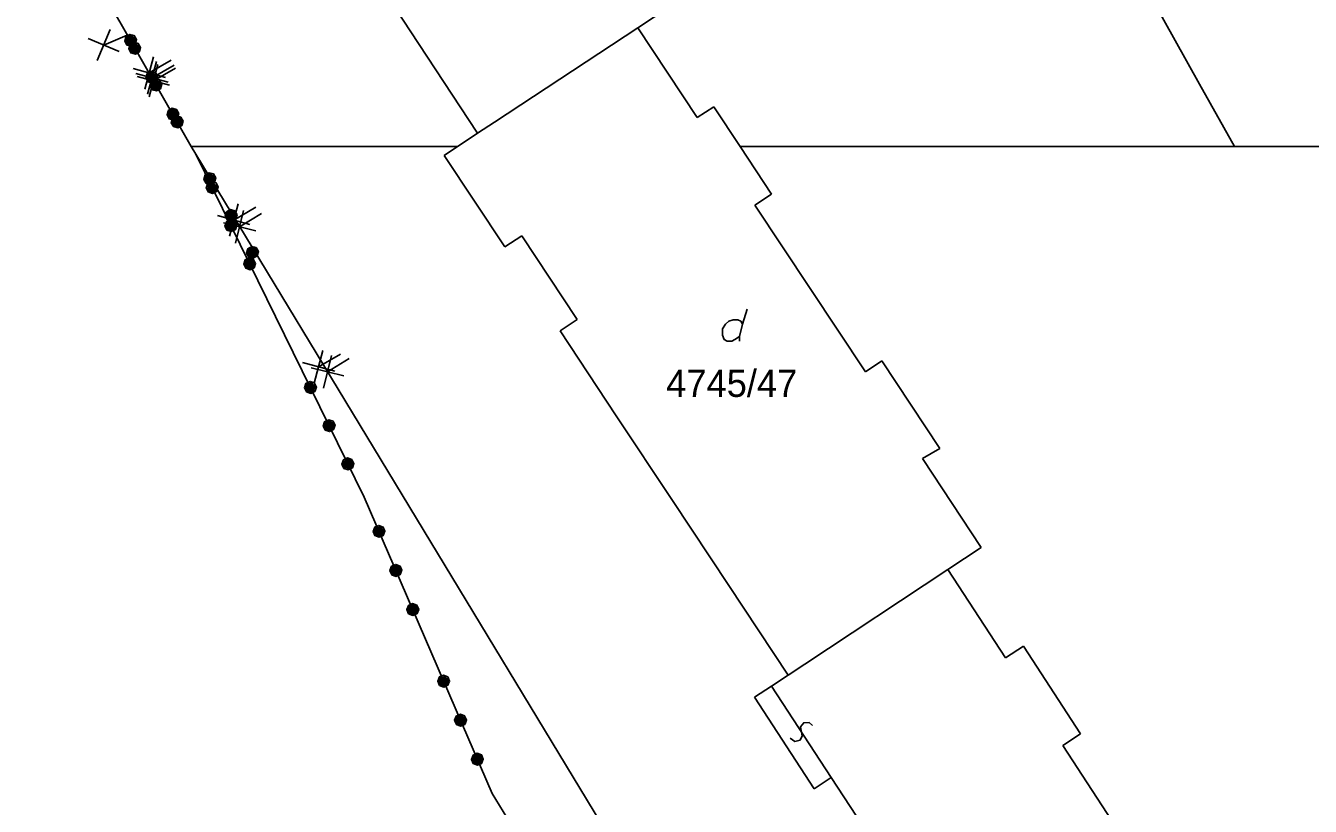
# Model space of a CAD drawing. Extents: x -266179 to -264727, y -1243225 to -1241702.
# Drawn here: x -265781.7 to -265705.9, y -1242038.9 to -1241992.9 of the extents above; entities that cross this region are included whole.
import ezdxf

# ---------------------------------------------------------------- set-up
doc = ezdxf.new("R2010")
doc.units = 0
for name, color, linetype in [('Vrstva 1', 7, 'Continuous'), ('Vrstva 19', 7, 'Continuous'), ('Vrstva 2', 7, 'Continuous'), ('Vrstva 21', 7, 'Continuous')]:
    doc.layers.add(name, color=color, linetype=linetype)

msp = doc.modelspace()

# ---------------------------------------------------------------- linework, layer by layer
at = {"layer": 'Vrstva 1'}
for p, q in [((-265712.44, -1241996.32), (-265725.33, -1241973.31)), ((-265771.92, -1242000), (-265781.69, -1241982.93)), ((-265758.52, -1241993.92), (-265761.82, -1241988.9)), ((-265743.61, -1241991.7), (-265745.58, -1241993)), ((-265754.03, -1241998.56), (-265745.58, -1241993)), ((-265745.58, -1241993), (-265742.08, -1241998.29)), ((-265755.03, -1241999.22), (-265758.52, -1241993.92)), ((-265710.38, -1242000), (-265712.44, -1241996.32)), ((-265742.08, -1241998.29), (-265741.1, -1241997.65)), ((-265741.1, -1241997.65), (-265739.54, -1242000)), ((-265755.03, -1241999.22), (-265754.03, -1241998.56)), ((-265756, -1241999.86), (-265755.03, -1241999.22)), ((-265756.21, -1242000), (-265771.92, -1242000)), ((-265771.66, -1242000.45), (-265771.92, -1242000)), ((-265761.72, -1242020.68), (-265771.66, -1242000.45)), ((-265771.66, -1242000.45), (-265733.03, -1242064.16)), ((-265757, -1242000.52), (-265756.21, -1242000)), ((-265756.21, -1242000), (-265756, -1241999.86)), ((-265739.54, -1242000), (-265737.69, -1242002.8)), ((-265710.38, -1242000), (-265739.54, -1242000)), ((-265699.73, -1242000), (-265710.38, -1242000)), ((-265753.43, -1242005.92), (-265757, -1242000.52)), ((-265737.69, -1242002.8), (-265738.67, -1242003.45)), ((-265738.67, -1242003.45), (-265732.16, -1242013.29)), ((-265752.43, -1242005.26), (-265753.43, -1242005.92)), ((-265749.16, -1242010.2), (-265752.43, -1242005.26)), ((-265739.41, -1242010.48), (-265739.14, -1242009.58)), ((-265750.16, -1242010.86), (-265749.16, -1242010.2)), ((-265746.85, -1242015.87), (-265750.16, -1242010.86)), ((-265732.16, -1242013.29), (-265731.18, -1242012.64)), ((-265731.18, -1242012.64), (-265727.77, -1242017.8)), ((-265743.53, -1242020.87), (-265746.85, -1242015.87)), ((-265727.77, -1242017.8), (-265728.78, -1242018.39)), ((-265728.78, -1242018.39), (-265725.32, -1242023.63)), ((-265754.18, -1242038.14), (-265761.72, -1242020.68)), ((-265740.22, -1242025.87), (-265743.53, -1242020.87)), ((-265725.32, -1242023.63), (-265727.29, -1242024.93)), ((-265735.72, -1242030.51), (-265727.29, -1242024.93)), ((-265727.29, -1242024.93), (-265723.89, -1242030.14)), ((-265736.72, -1242031.17), (-265740.22, -1242025.87)), ((-265723.89, -1242030.14), (-265722.84, -1242029.46)), ((-265722.84, -1242029.46), (-265719.46, -1242034.63)), ((-265736.72, -1242031.17), (-265735.72, -1242030.51)), ((-265737.69, -1242031.81), (-265736.72, -1242031.17)), ((-265738.69, -1242032.47), (-265737.69, -1242031.81)), ((-265735.17, -1242037.86), (-265738.69, -1242032.47)), ((-265719.46, -1242034.63), (-265720.51, -1242035.32)), ((-265720.51, -1242035.32), (-265714.05, -1242045.2)), ((-265734.17, -1242037.2), (-265735.17, -1242037.86)), ((-265730.93, -1242042.16), (-265734.17, -1242037.2)), ((-265724.93, -1242085.65), (-265754.18, -1242038.14))]:
    msp.add_line(p, q, dxfattribs=at)
msp.add_lwpolyline([(-265739.59, -1242011.47), (-265739.59, -1242011.2), (-265739.41, -1242010.48), (-265739.5, -1242010.3), (-265739.68, -1242010.21), (-265739.95, -1242010.21), (-265740.22, -1242010.3), (-265740.4, -1242010.48), (-265740.58, -1242010.75), (-265740.58, -1242011.11), (-265740.49, -1242011.38), (-265740.31, -1242011.47), (-265740.04, -1242011.47), (-265739.86, -1242011.38), (-265739.59, -1242011.2)], dxfattribs=at)
at = {"layer": 'Vrstva 19'}
for p, q in [((-265771.92, -1242000), (-265781.69, -1241982.93)), ((-265771.66, -1242000.45), (-265771.92, -1242000)), ((-265761.72, -1242020.68), (-265771.66, -1242000.45)), ((-265754.18, -1242038.14), (-265761.72, -1242020.68)), ((-265724.93, -1242085.65), (-265754.18, -1242038.14))]:
    msp.add_line(p, q, dxfattribs=at)
for points in [[(-265775.85, -1241993.78), (-265775.779, -1241993.521), (-265775.545, -1241993.387), (-265775.286, -1241993.457), (-265775.151, -1241993.692), (-265775.222, -1241993.951), (-265775.456, -1241994.085), (-265775.715, -1241994.015), (-265775.85, -1241993.78), (-265775.795, -1241993.795), (-265775.676, -1241994.004), (-265775.576, -1241994.016), (-265775.765, -1241993.686), (-265775.736, -1241993.577), (-265775.477, -1241994.028), (-265775.408, -1241993.988), (-265775.666, -1241993.537), (-265775.597, -1241993.497), (-265775.338, -1241993.949), (-265775.264, -1241993.918), (-265775.522, -1241993.466), (-265775.433, -1241993.461), (-265775.229, -1241993.817), (-265775.185, -1241993.734), (-265775.304, -1241993.526)], [(-265775.615, -1241994.246), (-265775.545, -1241993.987), (-265775.312, -1241993.852), (-265775.052, -1241993.921), (-265774.917, -1241994.155), (-265774.986, -1241994.414), (-265775.22, -1241994.55), (-265775.48, -1241994.48), (-265775.615, -1241994.246), (-265775.56, -1241994.261), (-265775.44, -1241994.469), (-265775.341, -1241994.481), (-265775.531, -1241994.152), (-265775.502, -1241994.042), (-265775.241, -1241994.493), (-265775.172, -1241994.453), (-265775.432, -1241994.002), (-265775.363, -1241993.962), (-265775.103, -1241994.413), (-265775.029, -1241994.381), (-265775.289, -1241993.931), (-265775.2, -1241993.926), (-265774.994, -1241994.281), (-265774.95, -1241994.197), (-265775.07, -1241993.989)], [(-265774.602, -1241995.958), (-265774.532, -1241995.699), (-265774.297, -1241995.565), (-265774.038, -1241995.635), (-265773.904, -1241995.87), (-265773.974, -1241996.129), (-265774.208, -1241996.263), (-265774.468, -1241996.193), (-265774.602, -1241995.958), (-265774.562, -1241995.947), (-265774.443, -1241996.156), (-265774.334, -1241996.185), (-265774.533, -1241995.838), (-265774.503, -1241995.729), (-265774.225, -1241996.215), (-265774.155, -1241996.175), (-265774.434, -1241995.689), (-265774.364, -1241995.649), (-265774.086, -1241996.135), (-265774.016, -1241996.096), (-265774.295, -1241995.61), (-265774.186, -1241995.639), (-265773.987, -1241995.986), (-265773.957, -1241995.877), (-265774.076, -1241995.669)], [(-265774.358, -1241996.419), (-265774.289, -1241996.16), (-265774.055, -1241996.025), (-265773.796, -1241996.094), (-265773.661, -1241996.328), (-265773.73, -1241996.587), (-265773.964, -1241996.723), (-265774.223, -1241996.653), (-265774.358, -1241996.419), (-265774.319, -1241996.408), (-265774.199, -1241996.616), (-265774.089, -1241996.645), (-265774.29, -1241996.299), (-265774.26, -1241996.189), (-265773.98, -1241996.674), (-265773.911, -1241996.634), (-265774.191, -1241996.149), (-265774.122, -1241996.109), (-265773.842, -1241996.594), (-265773.772, -1241996.554), (-265774.053, -1241996.069), (-265773.943, -1241996.099), (-265773.743, -1241996.445), (-265773.714, -1241996.336), (-265773.834, -1241996.128)], [(-265773.354, -1241998.136), (-265773.284, -1241997.877), (-265773.05, -1241997.743), (-265772.79, -1241997.813), (-265772.656, -1241998.048), (-265772.727, -1241998.307), (-265772.961, -1241998.441), (-265773.22, -1241998.371), (-265773.354, -1241998.136), (-265773.325, -1241998.108), (-265773.205, -1241998.316), (-265773.096, -1241998.346), (-265773.295, -1241997.999), (-265773.255, -1241997.907), (-265772.987, -1241998.375), (-265772.918, -1241998.336), (-265773.181, -1241997.876), (-265773.117, -1241997.827), (-265772.853, -1241998.287), (-265772.784, -1241998.247), (-265773.047, -1241997.788), (-265772.953, -1241997.791), (-265772.739, -1241998.164), (-265772.704, -1241998.064), (-265772.844, -1241997.821)], [(-265773.102, -1241998.592), (-265773.033, -1241998.333), (-265772.799, -1241998.198), (-265772.539, -1241998.267), (-265772.404, -1241998.501), (-265772.474, -1241998.76), (-265772.707, -1241998.895), (-265772.967, -1241998.826), (-265773.102, -1241998.592), (-265773.072, -1241998.564), (-265772.952, -1241998.771), (-265772.843, -1241998.801), (-265773.043, -1241998.454), (-265773.004, -1241998.362), (-265772.734, -1241998.83), (-265772.664, -1241998.79), (-265772.93, -1241998.331), (-265772.866, -1241998.282), (-265772.6, -1241998.741), (-265772.531, -1241998.701), (-265772.796, -1241998.242), (-265772.702, -1241998.246), (-265772.487, -1241998.618), (-265772.453, -1241998.517), (-265772.593, -1241998.275)], [(-265771.172, -1242001.936), (-265771.103, -1242001.676), (-265770.869, -1242001.541), (-265770.609, -1242001.61), (-265770.474, -1242001.844), (-265770.544, -1242002.104), (-265770.777, -1242002.239), (-265771.037, -1242002.169), (-265771.172, -1242001.936), (-265771.117, -1242001.95), (-265770.997, -1242002.158), (-265770.898, -1242002.17), (-265771.088, -1242001.841), (-265771.059, -1242001.732), (-265770.799, -1242002.182), (-265770.73, -1242002.142), (-265770.99, -1242001.692), (-265770.921, -1242001.651), (-265770.66, -1242002.102), (-265770.586, -1242002.07), (-265770.846, -1242001.62), (-265770.757, -1242001.615), (-265770.552, -1242001.97), (-265770.508, -1242001.886), (-265770.628, -1242001.679)], [(-265771.042, -1242002.43), (-265770.955, -1242002.176), (-265770.713, -1242002.057), (-265770.459, -1242002.144), (-265770.34, -1242002.386), (-265770.426, -1242002.641), (-265770.669, -1242002.76), (-265770.923, -1242002.673), (-265771.042, -1242002.43), (-265770.989, -1242002.449), (-265770.883, -1242002.664), (-265770.785, -1242002.683), (-265770.952, -1242002.342), (-265770.915, -1242002.234), (-265770.686, -1242002.701), (-265770.614, -1242002.666), (-265770.844, -1242002.199), (-265770.772, -1242002.164), (-265770.543, -1242002.631), (-265770.466, -1242002.605), (-265770.696, -1242002.138), (-265770.606, -1242002.138), (-265770.425, -1242002.506), (-265770.376, -1242002.426), (-265770.481, -1242002.211)], [(-265769.916, -1242004.109), (-265769.846, -1242003.849), (-265769.613, -1242003.714), (-265769.353, -1242003.783), (-265769.218, -1242004.017), (-265769.287, -1242004.277), (-265769.521, -1242004.412), (-265769.781, -1242004.342), (-265769.916, -1242004.109), (-265769.876, -1242004.097), (-265769.756, -1242004.305), (-265769.647, -1242004.334), (-265769.847, -1242003.988), (-265769.818, -1242003.879), (-265769.537, -1242004.363), (-265769.468, -1242004.323), (-265769.748, -1242003.839), (-265769.679, -1242003.798), (-265769.399, -1242004.283), (-265769.33, -1242004.243), (-265769.61, -1242003.758), (-265769.501, -1242003.788), (-265769.3, -1242004.134), (-265769.271, -1242004.025), (-265769.391, -1242003.817)], [(-265769.936, -1242004.684), (-265769.849, -1242004.429), (-265769.607, -1242004.31), (-265769.353, -1242004.397), (-265769.234, -1242004.64), (-265769.321, -1242004.894), (-265769.563, -1242005.013), (-265769.817, -1242004.926), (-265769.936, -1242004.684), (-265769.896, -1242004.675), (-265769.79, -1242004.89), (-265769.683, -1242004.927), (-265769.859, -1242004.568), (-265769.823, -1242004.461), (-265769.576, -1242004.964), (-265769.504, -1242004.928), (-265769.751, -1242004.426), (-265769.679, -1242004.39), (-265769.432, -1242004.893), (-265769.361, -1242004.858), (-265769.607, -1242004.355), (-265769.5, -1242004.392), (-265769.324, -1242004.751), (-265769.288, -1242004.644), (-265769.393, -1242004.428)], [(-265768.659, -1242006.281), (-265768.59, -1242006.022), (-265768.356, -1242005.887), (-265768.097, -1242005.956), (-265767.962, -1242006.19), (-265768.031, -1242006.449), (-265768.265, -1242006.585), (-265768.524, -1242006.515), (-265768.659, -1242006.281), (-265768.63, -1242006.253), (-265768.51, -1242006.461), (-265768.4, -1242006.49), (-265768.601, -1242006.144), (-265768.561, -1242006.052), (-265768.291, -1242006.519), (-265768.222, -1242006.479), (-265768.487, -1242006.02), (-265768.423, -1242005.971), (-265768.158, -1242006.43), (-265768.088, -1242006.39), (-265768.354, -1242005.931), (-265768.259, -1242005.935), (-265768.044, -1242006.307), (-265768.01, -1242006.206), (-265768.15, -1242005.964)], [(-265768.831, -1242006.937), (-265768.744, -1242006.683), (-265768.501, -1242006.564), (-265768.247, -1242006.651), (-265768.128, -1242006.893), (-265768.215, -1242007.147), (-265768.457, -1242007.266), (-265768.712, -1242007.179), (-265768.831, -1242006.937), (-265768.799, -1242006.91), (-265768.693, -1242007.126), (-265768.586, -1242007.162), (-265768.762, -1242006.803), (-265768.717, -1242006.714), (-265768.479, -1242007.199), (-265768.407, -1242007.164), (-265768.641, -1242006.688), (-265768.573, -1242006.644), (-265768.34, -1242007.119), (-265768.268, -1242007.084), (-265768.502, -1242006.608), (-265768.408, -1242006.618), (-265768.218, -1242007.004), (-265768.177, -1242006.906), (-265768.301, -1242006.655)], [(-265765.247, -1242014.224), (-265765.161, -1242013.969), (-265764.918, -1242013.85), (-265764.664, -1242013.937), (-265764.545, -1242014.18), (-265764.632, -1242014.434), (-265764.874, -1242014.553), (-265765.128, -1242014.466), (-265765.247, -1242014.224), (-265765.194, -1242014.242), (-265765.088, -1242014.457), (-265764.99, -1242014.476), (-265765.157, -1242014.135), (-265765.121, -1242014.028), (-265764.892, -1242014.495), (-265764.82, -1242014.459), (-265765.049, -1242013.993), (-265764.977, -1242013.957), (-265764.748, -1242014.424), (-265764.672, -1242014.398), (-265764.901, -1242013.931), (-265764.811, -1242013.932), (-265764.631, -1242014.3), (-265764.581, -1242014.22), (-265764.687, -1242014.004)], [(-265764.142, -1242016.477), (-265764.055, -1242016.223), (-265763.812, -1242016.104), (-265763.558, -1242016.191), (-265763.439, -1242016.433), (-265763.526, -1242016.687), (-265763.768, -1242016.806), (-265764.023, -1242016.719), (-265764.142, -1242016.477), (-265764.101, -1242016.468), (-265763.996, -1242016.684), (-265763.889, -1242016.72), (-265764.065, -1242016.361), (-265764.028, -1242016.254), (-265763.781, -1242016.757), (-265763.71, -1242016.722), (-265763.956, -1242016.219), (-265763.885, -1242016.184), (-265763.638, -1242016.686), (-265763.566, -1242016.651), (-265763.813, -1242016.148), (-265763.706, -1242016.185), (-265763.529, -1242016.544), (-265763.493, -1242016.437), (-265763.599, -1242016.222)], [(-265763.036, -1242018.73), (-265762.949, -1242018.476), (-265762.707, -1242018.357), (-265762.452, -1242018.444), (-265762.333, -1242018.686), (-265762.42, -1242018.941), (-265762.663, -1242019.06), (-265762.917, -1242018.973), (-265763.036, -1242018.73), (-265763.004, -1242018.704), (-265762.899, -1242018.919), (-265762.792, -1242018.956), (-265762.968, -1242018.597), (-265762.922, -1242018.508), (-265762.684, -1242018.992), (-265762.613, -1242018.957), (-265762.846, -1242018.481), (-265762.779, -1242018.437), (-265762.545, -1242018.913), (-265762.473, -1242018.878), (-265762.707, -1242018.402), (-265762.613, -1242018.411), (-265762.424, -1242018.797), (-265762.383, -1242018.699), (-265762.506, -1242018.448)], [(-265761.2, -1242022.688), (-265761.101, -1242022.439), (-265760.853, -1242022.332), (-265760.603, -1242022.431), (-265760.496, -1242022.679), (-265760.595, -1242022.928), (-265760.843, -1242023.035), (-265761.093, -1242022.936), (-265761.2, -1242022.688), (-265761.147, -1242022.709), (-265761.052, -1242022.93), (-265760.955, -1242022.953), (-265761.106, -1242022.604), (-265761.064, -1242022.499), (-265760.858, -1242022.976), (-265760.784, -1242022.945), (-265760.99, -1242022.467), (-265760.917, -1242022.436), (-265760.711, -1242022.913), (-265760.634, -1242022.89), (-265760.84, -1242022.413), (-265760.75, -1242022.418), (-265760.588, -1242022.795), (-265760.534, -1242022.717), (-265760.629, -1242022.497)], [(-265760.206, -1242024.993), (-265760.107, -1242024.743), (-265759.859, -1242024.636), (-265759.609, -1242024.736), (-265759.502, -1242024.984), (-265759.601, -1242025.233), (-265759.849, -1242025.34), (-265760.099, -1242025.241), (-265760.206, -1242024.993), (-265760.165, -1242024.986), (-265760.07, -1242025.207), (-265759.965, -1242025.249), (-265760.123, -1242024.881), (-265760.082, -1242024.776), (-265759.86, -1242025.29), (-265759.786, -1242025.259), (-265760.008, -1242024.744), (-265759.935, -1242024.713), (-265759.713, -1242025.227), (-265759.64, -1242025.195), (-265759.861, -1242024.681), (-265759.756, -1242024.723), (-265759.598, -1242025.09), (-265759.556, -1242024.985), (-265759.651, -1242024.765)], [(-265759.212, -1242027.298), (-265759.113, -1242027.048), (-265758.865, -1242026.941), (-265758.615, -1242027.04), (-265758.508, -1242027.288), (-265758.607, -1242027.538), (-265758.855, -1242027.645), (-265759.105, -1242027.546), (-265759.212, -1242027.298), (-265759.179, -1242027.273), (-265759.084, -1242027.493), (-265758.979, -1242027.535), (-265759.137, -1242027.168), (-265759.088, -1242027.081), (-265758.874, -1242027.577), (-265758.8, -1242027.545), (-265759.01, -1242027.058), (-265758.941, -1242027.017), (-265758.731, -1242027.504), (-265758.657, -1242027.472), (-265758.867, -1242026.986), (-265758.774, -1242027), (-265758.604, -1242027.395), (-265758.558, -1242027.299), (-265758.669, -1242027.042)], [(-265757.387, -1242031.519), (-265757.287, -1242031.269), (-265757.04, -1242031.162), (-265756.79, -1242031.261), (-265756.683, -1242031.509), (-265756.782, -1242031.759), (-265757.03, -1242031.866), (-265757.28, -1242031.766), (-265757.387, -1242031.519), (-265757.334, -1242031.539), (-265757.239, -1242031.76), (-265757.142, -1242031.783), (-265757.292, -1242031.434), (-265757.251, -1242031.329), (-265757.045, -1242031.807), (-265756.971, -1242031.775), (-265757.177, -1242031.297), (-265757.104, -1242031.266), (-265756.898, -1242031.743), (-265756.82, -1242031.721), (-265757.026, -1242031.243), (-265756.937, -1242031.248), (-265756.775, -1242031.625), (-265756.721, -1242031.547), (-265756.816, -1242031.327)], [(-265756.393, -1242033.823), (-265756.293, -1242033.574), (-265756.045, -1242033.467), (-265755.796, -1242033.566), (-265755.689, -1242033.814), (-265755.788, -1242034.064), (-265756.036, -1242034.17), (-265756.286, -1242034.071), (-265756.393, -1242033.823), (-265756.352, -1242033.817), (-265756.257, -1242034.037), (-265756.152, -1242034.079), (-265756.31, -1242033.712), (-265756.268, -1242033.606), (-265756.047, -1242034.121), (-265755.973, -1242034.089), (-265756.195, -1242033.575), (-265756.121, -1242033.543), (-265755.9, -1242034.057), (-265755.826, -1242034.026), (-265756.048, -1242033.511), (-265755.943, -1242033.553), (-265755.784, -1242033.92), (-265755.743, -1242033.815), (-265755.838, -1242033.595)], [(-265755.399, -1242036.128), (-265755.299, -1242035.878), (-265755.051, -1242035.771), (-265754.802, -1242035.871), (-265754.695, -1242036.119), (-265754.794, -1242036.368), (-265755.042, -1242036.475), (-265755.292, -1242036.376), (-265755.399, -1242036.128), (-265755.366, -1242036.103), (-265755.271, -1242036.323), (-265755.166, -1242036.365), (-265755.324, -1242035.998), (-265755.274, -1242035.911), (-265755.06, -1242036.407), (-265754.987, -1242036.375), (-265755.197, -1242035.889), (-265755.127, -1242035.848), (-265754.917, -1242036.334), (-265754.844, -1242036.303), (-265755.054, -1242035.816), (-265754.961, -1242035.83), (-265754.79, -1242036.225), (-265754.745, -1242036.129), (-265754.856, -1242035.872)]]:
    msp.add_lwpolyline(points, dxfattribs=at)
at = {"layer": 'Vrstva 2'}
msp.add_line((-265734.17, -1242037.2), (-265737.69, -1242031.81), dxfattribs=at)
msp.add_lwpolyline([(-265736.585, -1242034.873), (-265736.324, -1242035.073), (-265736.013, -1242035.001), (-265735.88, -1242034.747), (-265735.985, -1242034.219), (-265735.789, -1242033.971), (-265735.475, -1242033.958), (-265735.275, -1242034.137)], dxfattribs=at)
at = {"layer": 'Vrstva 21'}
for p, q in [((-265771.92, -1242000), (-265781.69, -1241982.93)), ((-265778.005, -1241993.636), (-265776.175, -1241994.393)), ((-265777.468, -1241994.929), (-265776.712, -1241993.099)), ((-265777.09, -1241994.014), (-265775.704, -1241993.439)), ((-265774.662, -1241996.615), (-265774.143, -1241994.704)), ((-265774.497, -1241996.903), (-265773.978, -1241994.992)), ((-265774.416, -1241997.076), (-265773.905, -1241995.164)), ((-265774.402, -1241995.66), (-265773.101, -1241994.914)), ((-265775.357, -1241995.4), (-265773.447, -1241995.919)), ((-265775.193, -1241995.688), (-265773.282, -1241996.207)), ((-265775.117, -1241995.864), (-265773.204, -1241996.376)), ((-265774.237, -1241995.948), (-265772.936, -1241995.202)), ((-265774.16, -1241996.12), (-265772.862, -1241995.369)), ((-265771.66, -1242000.45), (-265771.92, -1242000)), ((-265761.72, -1242020.68), (-265771.66, -1242000.45)), ((-265771.66, -1242000.45), (-265733.03, -1242064.16)), ((-265733.03, -1242064.16), (-265771.66, -1242000.45)), ((-265769.675, -1242005.286), (-265769.164, -1242003.374)), ((-265770.376, -1242004.074), (-265768.463, -1242004.586)), ((-265769.42, -1242004.33), (-265768.121, -1242003.579)), ((-265769.304, -1242005.687), (-265768.833, -1242003.764)), ((-265769.068, -1242004.726), (-265767.786, -1242003.948)), ((-265770.03, -1242004.49), (-265768.107, -1242004.961)), ((-265764.67, -1242013.944), (-265764.159, -1242012.031)), ((-265764.415, -1242012.987), (-265763.116, -1242012.236)), ((-265764.118, -1242014.238), (-265763.647, -1242012.314)), ((-265763.882, -1242013.276), (-265762.6, -1242012.498)), ((-265765.371, -1242012.732), (-265763.458, -1242013.243)), ((-265764.844, -1242013.041), (-265762.921, -1242013.512)), ((-265754.18, -1242038.14), (-265761.72, -1242020.68)), ((-265724.93, -1242085.65), (-265754.18, -1242038.14))]:
    msp.add_line(p, q, dxfattribs=at)

# ---------------------------------------------------------------- texts
at = {"layer": 'Vrstva 1'}
msp.add_text('4745/47', height=1.6, dxfattribs=at).set_placement((-265743.911, -1242014.76))

doc.saveas('drawing.dxf')
